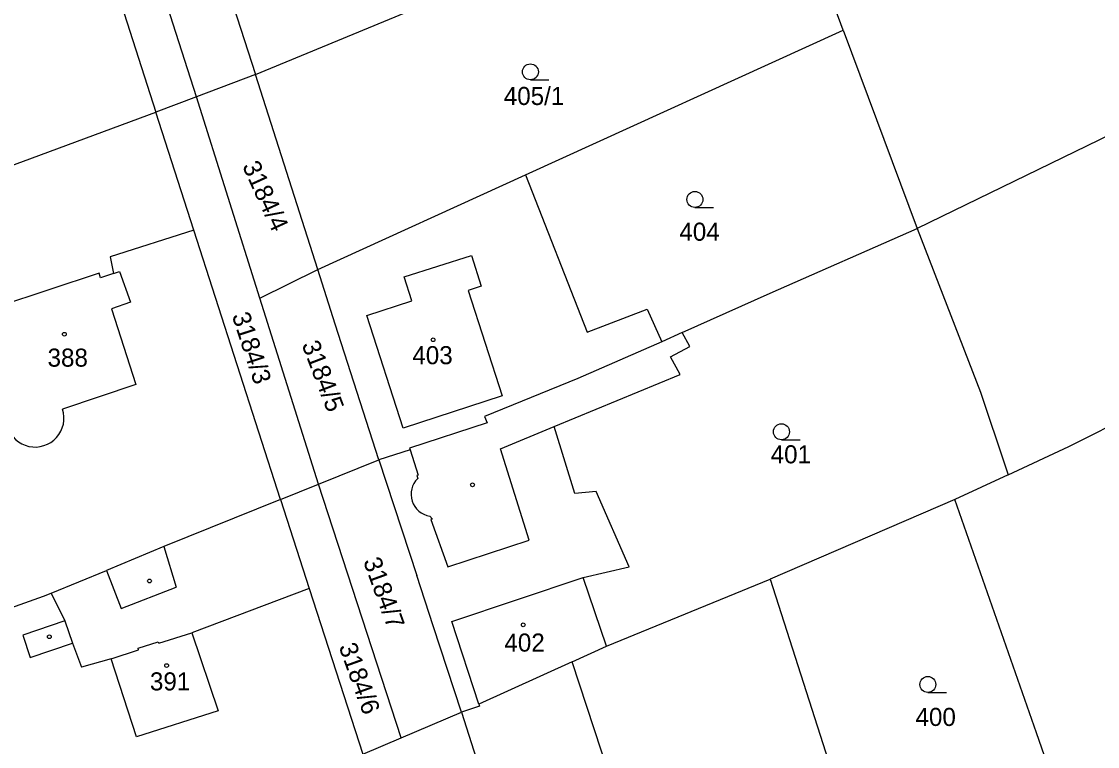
# Model space of a CAD drawing. Extents: x -736345 to -729997, y -1130177 to -1122501.
# Drawn here: x -733374.4 to -733273.3, y -1126236.5 to -1126168.4 of the extents above; entities that cross this region are included whole.
import ezdxf

# ---------------------------------------------------------------- set-up
doc = ezdxf.new("R2010")
doc.units = 0
for name, color, linetype in [('Vrstva 1', 7, 'Continuous'), ('Vrstva 18', 7, 'Continuous'), ('Vrstva 19', 7, 'Continuous'), ('Vrstva 25', 7, 'Continuous'), ('Vrstva 4', 7, 'Continuous')]:
    doc.layers.add(name, color=color, linetype=linetype)

msp = doc.modelspace()

# ---------------------------------------------------------------- linework, layer by layer
at = {"layer": 'Vrstva 1'}
for points in [[(-733362.91, -1126140.9), (-733352.42, -1126173.37)], [(-733357.96, -1126175.47), (-733368.35, -1126143.04)], [(-733370.46, -1126149.83), (-733361.77, -1126176.91)], [(-733297.2, -1126169.19), (-733303.18, -1126152.97)], [(-733352.42, -1126173.37), (-733327.76, -1126163.15)], [(-733327.03, -1126182.81), (-733297.2, -1126169.19)], [(-733297.2, -1126169.19), (-733290.22, -1126187.85)], [(-733352.42, -1126173.37), (-733357.96, -1126175.47)], [(-733346.54, -1126191.71), (-733352.42, -1126173.37)], [(-733357.96, -1126175.47), (-733361.77, -1126176.91)], [(-733352.01, -1126194.39), (-733357.96, -1126175.47)], [(-733265.17, -1126175.64), (-733290.22, -1126187.85)], [(-733399.12, -1126190.73), (-733361.77, -1126176.91)], [(-733358.2, -1126188.01), (-733361.77, -1126176.91)], [(-733346.54, -1126191.71), (-733327.03, -1126182.81)], [(-733327.03, -1126182.81), (-733321.23, -1126197.6)], [(-733358.2, -1126188.01), (-733366.07, -1126190.49)], [(-733350.06, -1126213.33), (-733358.2, -1126188.01)], [(-733304.05, -1126193.92), (-733290.22, -1126187.85)], [(-733290.22, -1126187.85), (-733284.29, -1126203.24)], [(-733366.07, -1126190.49), (-733365.75, -1126192.07)], [(-733352.01, -1126194.39), (-733346.54, -1126191.71)], [(-733344.91, -1126196.82), (-733346.54, -1126191.71)], [(-733365.75, -1126192.07), (-733365.18, -1126191.88)], [(-733365.18, -1126191.88), (-733364.17, -1126194.76)], [(-733364.17, -1126194.76), (-733365.94, -1126195.38)], [(-733346.5, -1126211.89), (-733352.01, -1126194.39)], [(-733312.31, -1126197.63), (-733304.05, -1126193.92)], [(-733365.94, -1126195.38), (-733363.65, -1126202.52)], [(-733321.23, -1126197.6), (-733315.59, -1126195.44)], [(-733315.59, -1126195.44), (-733314.23, -1126198.48)], [(-733340.82, -1126209.6), (-733344.91, -1126196.82)], [(-733312.31, -1126197.63), (-733314.23, -1126198.48)], [(-733311.6, -1126198.94), (-733312.31, -1126197.63)], [(-733314.23, -1126198.48), (-733322.12, -1126201.94)], [(-733313.4, -1126199.91), (-733311.6, -1126198.94)], [(-733312.5, -1126201.58), (-733313.4, -1126199.91)], [(-733324.35, -1126206.47), (-733312.5, -1126201.58)], [(-733363.65, -1126202.52), (-733370.54, -1126204.83)], [(-733322.12, -1126201.94), (-733330.88, -1126205.51)], [(-733284.29, -1126203.24), (-733281.89, -1126210.34)], [(-733330.88, -1126205.51), (-733330.65, -1126206.12)], [(-733275.97, -1126208.35), (-733269.75, -1126205.19)], [(-733330.65, -1126206.12), (-733337.94, -1126208.5)], [(-733322.41, -1126212.76), (-733324.35, -1126206.47)], [(-733337.88, -1126208.66), (-733340.82, -1126209.6)], [(-733337.94, -1126208.5), (-733337.88, -1126208.66)], [(-733281.67, -1126210.99), (-733275.97, -1126208.35)], [(-733346.5, -1126211.89), (-733340.82, -1126209.6)], [(-733340.82, -1126209.6), (-733337.26, -1126220.46)], [(-733281.89, -1126210.34), (-733281.67, -1126210.99)], [(-733350.06, -1126213.33), (-733346.5, -1126211.89)], [(-733338.72, -1126235.73), (-733346.5, -1126211.89)], [(-733281.67, -1126210.99), (-733286.68, -1126213.31)], [(-733320.41, -1126212.57), (-733322.41, -1126212.76)], [(-733317.31, -1126219.64), (-733320.41, -1126212.57)], [(-733350.06, -1126213.33), (-733361.03, -1126217.75)], [(-733350.06, -1126213.33), (-733347.36, -1126221.69)], [(-733286.68, -1126213.31), (-733304.05, -1126220.8)], [(-733279.02, -1126235.27), (-733286.68, -1126213.31)], [(-733361.03, -1126217.75), (-733366.41, -1126219.98)], [(-733371.61, -1126222.12), (-733366.41, -1126219.98)], [(-733321.62, -1126220.65), (-733317.31, -1126219.64)], [(-733335.71, -1126225.19), (-733337.26, -1126220.46)], [(-733319.43, -1126227.12), (-733321.62, -1126220.65)], [(-733319.43, -1126227.12), (-733304.05, -1126220.8)], [(-733304.05, -1126220.8), (-733295.95, -1126246.03)], [(-733347.36, -1126221.69), (-733358.4, -1126225.85)], [(-733347.36, -1126221.69), (-733342.32, -1126237.27)], [(-733379.83, -1126225.06), (-733372.33, -1126222.42)], [(-733372.33, -1126222.42), (-733371.61, -1126222.12)], [(-733371.61, -1126222.12), (-733370.32, -1126224.72)], [(-733370.32, -1126224.72), (-733374.27, -1126226.06)], [(-733374.27, -1126226.06), (-733373.59, -1126228.18)], [(-733358.4, -1126225.85), (-733355.93, -1126233.19)], [(-733333.05, -1126233.3), (-733335.71, -1126225.19)], [(-733373.59, -1126228.18), (-733369.6, -1126226.83)], [(-733369.6, -1126226.83), (-733368.76, -1126229.07)], [(-733322.64, -1126228.58), (-733319.43, -1126227.12)], [(-733365.97, -1126228.29), (-733368.76, -1126229.07)], [(-733363.59, -1126235.63), (-733365.97, -1126228.29)], [(-733322.64, -1126228.58), (-733331.42, -1126232.56)], [(-733315.72, -1126249.68), (-733322.64, -1126228.58)], [(-733355.93, -1126233.19), (-733363.59, -1126235.63)], [(-733331.35, -1126232.76), (-733333.05, -1126233.3)], [(-733331.42, -1126232.56), (-733331.35, -1126232.76)], [(-733338.72, -1126235.73), (-733333.05, -1126233.3)], [(-733333.05, -1126233.3), (-733326.59, -1126253.55)], [(-733342.32, -1126237.27), (-733338.72, -1126235.73)], [(-733276.27, -1126243.18), (-733279.02, -1126235.27)]]:
    msp.add_lwpolyline(points, dxfattribs=at)
msp.add_arc((-733373.121, -1126205.672), 2.715, 197.60918, 18.06803, dxfattribs=at)
at = {"layer": 'Vrstva 25'}
for points in [[(-733326.58, -1126173.86), (-733324.83, -1126173.86)], [(-733311.12, -1126185.86), (-733309.37, -1126185.86)], [(-733302.99, -1126207.7), (-733301.24, -1126207.7)], [(-733289.23, -1126231.46), (-733287.48, -1126231.46)]]:
    msp.add_lwpolyline(points, dxfattribs=at)
for centre, radius in [((-733326.58, -1126173.11), 0.75), ((-733311.12, -1126185.11), 0.75), ((-733370.37, -1126197.78), 0.175), ((-733335.72, -1126198.3), 0.175), ((-733302.99, -1126206.95), 0.75), ((-733332.02, -1126211.94), 0.175), ((-733362.37, -1126220.98), 0.175), ((-733327.25, -1126225.1), 0.175), ((-733371.78, -1126226.22), 0.175), ((-733360.76, -1126228.93), 0.175), ((-733289.23, -1126230.71), 0.75)]:
    msp.add_circle(centre, radius, dxfattribs=at)
at = {"layer": 'Vrstva 4'}
for points in [[(-733338.45, -1126192.37), (-733332.12, -1126190.38)], [(-733332.12, -1126190.38), (-733331.19, -1126193.27)], [(-733367.1, -1126192.04), (-733376.6, -1126195.17)], [(-733366.96, -1126192.47), (-733367.1, -1126192.04)], [(-733365.75, -1126192.07), (-733366.96, -1126192.47)], [(-733337.71, -1126194.63), (-733338.45, -1126192.37)], [(-733331.19, -1126193.27), (-733332.42, -1126193.66)], [(-733332.42, -1126193.66), (-733329.23, -1126203.57)], [(-733341.94, -1126196.02), (-733337.71, -1126194.63)], [(-733338.53, -1126206.61), (-733341.94, -1126196.02)], [(-733329.23, -1126203.57), (-733338.53, -1126206.61)], [(-733329.39, -1126208.55), (-733324.35, -1126206.47)], [(-733337.88, -1126208.66), (-733337.12, -1126211.03)], [(-733326.7, -1126217.13), (-733329.39, -1126208.55)], [(-733337.12, -1126211.03), (-733337.26, -1126211.07)], [(-733337.26, -1126211.07), (-733337.17, -1126211.35)], [(-733336.04, -1126214.88), (-733335.78, -1126215.17)], [(-733335.78, -1126215.17), (-733335.93, -1126215.21)], [(-733335.93, -1126215.21), (-733334.33, -1126219.64)], [(-733361.03, -1126217.75), (-733359.85, -1126221.57)], [(-733334.33, -1126219.64), (-733326.7, -1126217.13)], [(-733366.41, -1126219.98), (-733365.02, -1126223.57)], [(-733333.96, -1126224.78), (-733321.62, -1126220.65)], [(-733365.02, -1126223.57), (-733359.85, -1126221.57)], [(-733370.32, -1126224.72), (-733369.6, -1126226.83)], [(-733331.42, -1126232.56), (-733333.96, -1126224.78)], [(-733361.49, -1126226.84), (-733358.4, -1126225.85)], [(-733363.44, -1126227.3), (-733361.54, -1126226.69)], [(-733361.54, -1126226.69), (-733361.49, -1126226.84)], [(-733365.97, -1126228.29), (-733363.39, -1126227.45)], [(-733363.39, -1126227.45), (-733363.44, -1126227.3)]]:
    msp.add_lwpolyline(points, dxfattribs=at)
msp.add_arc((-733335.71, -1126212.829), 2.078, 134.58206, 260.86169, dxfattribs=at)

# ---------------------------------------------------------------- texts
at = {"layer": 'Vrstva 18'}
for s, p in [('405/1', (-733329.08, -1126176.23)), ('404', (-733312.58, -1126188.99)), ('401', (-733304, -1126209.92)), ('400', (-733290.39, -1126234.61))]:
    msp.add_text(s, height=1.7, dxfattribs=at).set_placement(p)
for s, rotation, p in [('3184/4', 294.60234, (-733353.685, -1126181.958)), ('3184/3', 288.10229, (-733354.648, -1126196.017)), ('3184/5', 290.90231, (-733348.092, -1126198.745)), ('3184/7', 290.00231, (-733342.314, -1126219.109)), ('3184/6', 289.80231, (-733344.605, -1126227.14))]:
    msp.add_text(s, height=1.7, rotation=rotation, dxfattribs=at).set_placement(p)
at = {"layer": 'Vrstva 19'}
for s, p in [('388', (-733371.95, -1126200.83)), ('403', (-733337.67, -1126200.6)), ('402', (-733329.02, -1126227.62)), ('391', (-733362.33, -1126231.27))]:
    msp.add_text(s, height=1.7, dxfattribs=at).set_placement(p)

doc.saveas('drawing.dxf')
